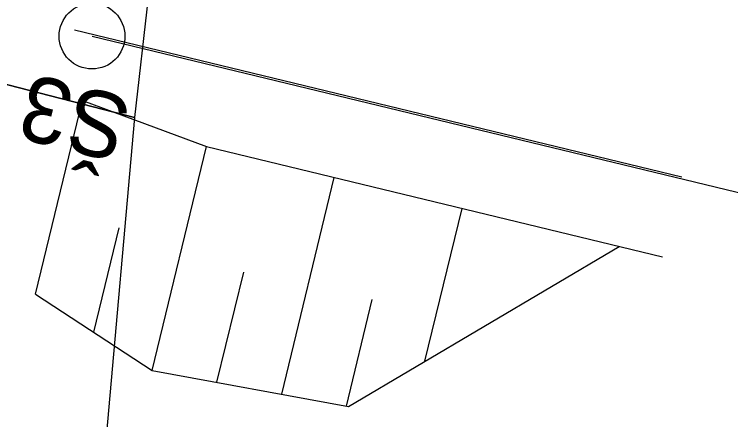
# Model space of a CAD drawing. Extents: x -7483133 to -743169, y -11317770 to -1127091.
# Drawn here: x -747602.72 to -747597.27, y -1131709.47 to -1131706.38 of the extents above; entities that cross this region are included whole.
import ezdxf

# ---------------------------------------------------------------- set-up
doc = ezdxf.new("R2010")
doc.units = 0
for name, color, linetype in [('Hranice parcel', 7, 'Continuous'), ('SVAH', 7, 'Continuous'), ('TRATIVOD', 7, 'Continuous'), ('TRATIVOD_POP', 7, 'Continuous'), ('Vrstva 53', 7, 'Continuous')]:
    doc.layers.add(name, color=color, linetype=linetype)

msp = doc.modelspace()

# ---------------------------------------------------------------- linework, layer by layer
at = {"layer": 'Hranice parcel'}
for p, q in [((-747600.45, -1131695.05), (-747601.8, -1131707.17)), ((-747601.8, -1131707.17), (-747602.77, -1131718.05))]:
    msp.add_line(p, q, dxfattribs=at)
msp.add_lwpolyline([(-747778.64, -1131662.29), (-747668.66, -1131690.61), (-747633.7, -1131698.94), (-747601.8, -1131707.17)], dxfattribs=at)
at = {"layer": 'SVAH'}
for p, q in [((-747602.5549, -1131708.5157), (-747602.1977, -1131707.0396)), ((-747601.6662, -1131709.0947), (-747601.2539, -1131707.3912)), ((-747600.6812, -1131709.2761), (-747600.282, -1131707.6264)), ((-747599.5918, -1131709.0258), (-747599.31, -1131707.8616)), ((-747602.1105, -1131708.8052), (-747601.9182, -1131708.0103)), ((-747601.1737, -1131709.1854), (-747600.9708, -1131708.3471)), ((-747600.1887, -1131709.3668), (-747599.9924, -1131708.5554))]:
    msp.add_line(p, q, dxfattribs=at)
for points in [[(-747602.2583, -1131706.5037), (-747597.6385, -1131707.6217)], [(-747602.1977, -1131707.0396), (-747601.2539, -1131707.3912), (-747597.7858, -1131708.2305)], [(-747602.5549, -1131708.5157), (-747601.6662, -1131709.0947), (-747600.1729, -1131709.3698), (-747598.1138, -1131708.1511)]]:
    msp.add_lwpolyline(points, dxfattribs=at)
at = {"layer": 'TRATIVOD'}
msp.add_lwpolyline([(-747602.1242, -1131706.5509), (-747591.4718, -1131709.1288), (-747579.5751, -1131712.0077), (-747571.7849, -1131715.2875)], dxfattribs=at)
msp.add_circle((-747602.1242, -1131706.5509), 0.25, dxfattribs=at)
at = {"layer": 'Vrstva 53'}
for points in [[(-747601.8, -1131707.17), (-747633.7, -1131698.94), (-747668.66, -1131690.61), (-747778.64, -1131662.29), (-747812.97, -1131653.81), (-747849.57, -1131644.15), (-747885.89, -1131636.22), (-747904.5, -1131632.08), (-747922.23, -1131627.71), (-747940.21, -1131623.3), (-747960.82, -1131618.63), (-747979.87, -1131613.81), (-747987.38, -1131622.47), (-748003.75, -1131645.02), (-748015.51, -1131595.21)], [(-747953.56, -1131610.11), (-747915.42, -1131619.45), (-747897.61, -1131623.76), (-747844.03, -1131636.81), (-747806.67, -1131645.86), (-747772.35, -1131654.05), (-747751.97, -1131658.69), (-747733.77, -1131662.83), (-747698.69, -1131671.28), (-747680.04, -1131675.66), (-747660.92, -1131680.14), (-747626.3, -1131689.08), (-747600.45, -1131695.05), (-747601.8, -1131707.17)]]:
    msp.add_lwpolyline(points, dxfattribs=at)

# ---------------------------------------------------------------- texts
at = {"layer": 'TRATIVOD_POP'}
msp.add_text('Š3', height=0.5, rotation=166, dxfattribs=at).set_placement((-747601.8017, -1131707.0305))

doc.saveas('drawing.dxf')
